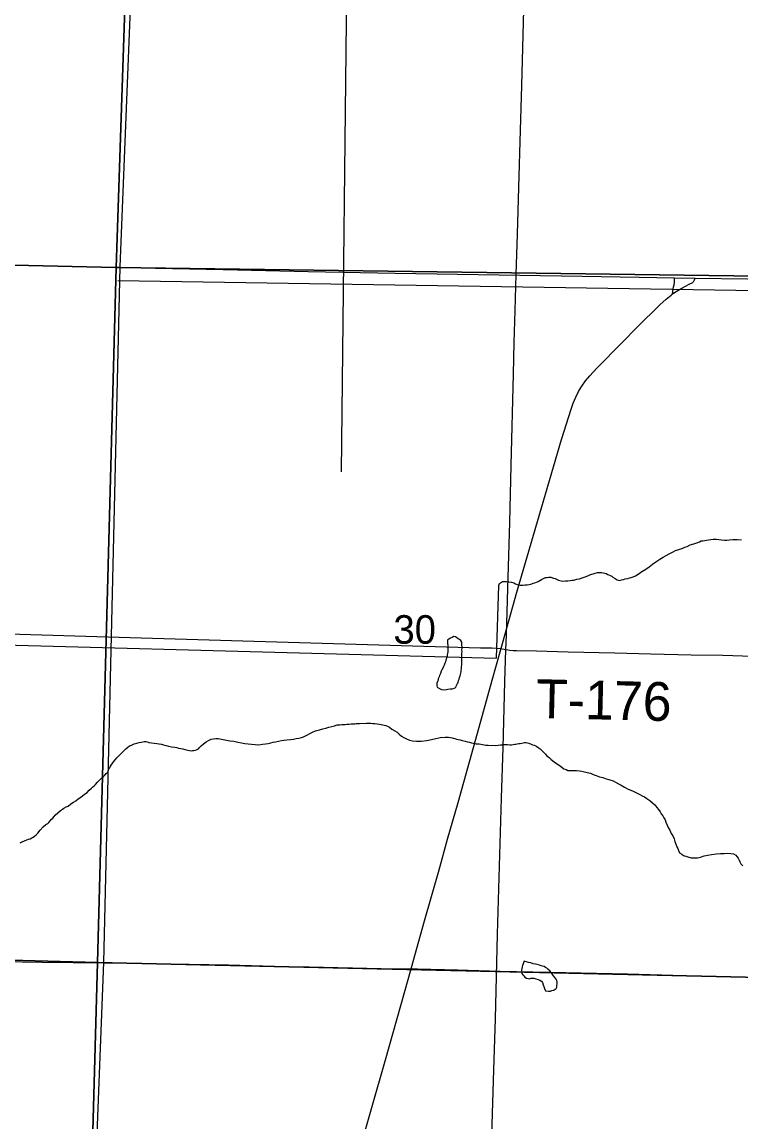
# Model space of a CAD drawing. Extents: x 2.4 to 73.1, y 4.5 to 25.6.
# Drawn here: x 42.928 to 43.455, y 18.998 to 19.804 of the extents above; entities that cross this region are included whole.
import ezdxf

# ---------------------------------------------------------------- set-up
doc = ezdxf.new("R2010")
doc.units = 0
for name, color, linetype in [('GM_X_County_Road', 7, 'Continuous'), ('GM_X_Interchange_Ramps', 7, 'Continuous'), ('GM_X_Minor_Lake', 7, 'Continuous'), ('GM_X_Minor_River', 7, 'Continuous'), ('GM_X_Section', 7, 'Continuous'), ('GM_X_Section_Text', 7, 'Continuous'), ('GM_X_State_Route', 7, 'Continuous'), ('GM_X_Township', 7, 'Continuous'), ('GM_X_Township_Road', 7, 'Continuous'), ('GM_X_Township_Road_Text', 7, 'Continuous'), ('GM_X_US_Route', 7, 'Continuous')]:
    doc.layers.add(name, color=color, linetype=linetype)

msp = doc.modelspace()

# ---------------------------------------------------------------- linework, layer by layer
at = {"layer": 'GM_X_County_Road'}
for points in [[(43.40471, 19.60436), (43.40482, 19.60628), (43.40508, 19.60799), (43.40543, 19.60958), (43.40575, 19.61111), (43.40596, 19.61267), (43.40609, 19.61463), (43.40619, 19.61625)], [(43.40471, 19.60436), (43.40736, 19.60623), (43.41138, 19.60865), (43.41691, 19.61154), (43.41938, 19.61279), (43.41981, 19.61316), (43.42016, 19.61367), (43.42063, 19.61482), (43.42112, 19.61602)], [(43.42112, 19.61602), (43.45959, 19.61543), (43.52426, 19.61436)], [(43.2132, 19.10983), (43.21595, 19.11947), (43.22303, 19.14492), (43.23365, 19.18229), (43.23996, 19.20473), (43.24755, 19.23166), (43.25179, 19.2466), (43.26313, 19.287), (43.27257, 19.32146), (43.27884, 19.34392), (43.2906, 19.38581), (43.30271, 19.42761), (43.32336, 19.49767), (43.33038, 19.51991), (43.3319, 19.52434), (43.33371, 19.52867), (43.33586, 19.53285), (43.33831, 19.53685), (43.34099, 19.54069), (43.34397, 19.54432), (43.34925, 19.55006), (43.36778, 19.56888), (43.37867, 19.57998), (43.3953, 19.59634), (43.3999, 19.60055), (43.40353, 19.60352), (43.40471, 19.60436)], [(42.78752, 19.35927), (42.78869, 19.35928), (43.01546, 19.35237), (43.264, 19.34511), (43.27224, 19.34504), (43.27563, 19.34483), (43.2786, 19.34447), (43.28265, 19.34389)], [(43.08667, 18.60991), (43.09064, 18.6272), (43.09516, 18.64689), (43.10835, 18.70445), (43.11657, 18.74083), (43.12364, 18.77105), (43.12708, 18.78619), (43.1342, 18.81804), (43.14179, 18.85138), (43.14875, 18.88008), (43.15466, 18.90263), (43.16116, 18.92664), (43.16794, 18.95056), (43.17389, 18.97149), (43.19435, 19.04322), (43.20832, 19.09256), (43.2132, 19.10983)]]:
    msp.add_lwpolyline(points, dxfattribs=at)
at = {"layer": 'GM_X_Interchange_Ramps'}
msp.add_lwpolyline([(42.92048, 18.61288), (42.95913, 18.61198), (42.96854, 18.61197), (42.98824, 19.11442), (43.00026, 19.6242), (43.02494, 20.24735)], dxfattribs=at)
at = {"layer": 'GM_X_Minor_Lake'}
for points in [[(43.23975, 19.3508), (43.24007, 19.34443), (43.24005, 19.34348), (43.24001, 19.34215), (43.2398, 19.34082), (43.23958, 19.33988), (43.23956, 19.33874), (43.23916, 19.3378), (43.23894, 19.33685), (43.23873, 19.33591), (43.23833, 19.33478), (43.23793, 19.33384), (43.23732, 19.33233), (43.23692, 19.33139), (43.23651, 19.33026), (43.23592, 19.32933), (43.23532, 19.32801), (43.23471, 19.32612), (43.23411, 19.32481), (43.23371, 19.32387), (43.2331, 19.32236), (43.23289, 19.32142), (43.23248, 19.32029), (43.23208, 19.31916), (43.23203, 19.31726), (43.23239, 19.31611), (43.23389, 19.31513), (43.23539, 19.31452), (43.23729, 19.31429), (43.23901, 19.31463), (43.24015, 19.3148), (43.24168, 19.31495), (43.24263, 19.31493), (43.24358, 19.31491), (43.24473, 19.31545), (43.24588, 19.316), (43.2461, 19.31694), (43.24709, 19.31882), (43.24768, 19.31975), (43.2479, 19.32108), (43.2485, 19.3222), (43.24871, 19.32334), (43.24912, 19.32447), (43.24933, 19.32541), (43.24955, 19.32655), (43.24976, 19.32749), (43.24997, 19.32863), (43.25019, 19.32957), (43.25022, 19.33109), (43.25025, 19.33261), (43.25028, 19.33356), (43.25031, 19.33508), (43.25037, 19.33792), (43.2504, 19.33887), (43.25042, 19.33982), (43.25044, 19.34096), (43.25048, 19.34229), (43.25031, 19.34343), (43.25053, 19.34476), (43.25055, 19.34571), (43.25039, 19.34704), (43.25041, 19.34799), (43.25025, 19.34913), (43.24971, 19.35047), (43.24859, 19.35126), (43.24765, 19.35166), (43.24653, 19.35263), (43.24559, 19.35304), (43.24445, 19.35325), (43.2433, 19.35271), (43.24195, 19.35217), (43.2408, 19.35144), (43.23984, 19.35089), (43.23975, 19.3508)], [(43.23975, 19.3508), (43.24007, 19.34443), (43.24005, 19.34348), (43.24001, 19.34215), (43.2398, 19.34082), (43.23958, 19.33988), (43.23956, 19.33874), (43.23916, 19.3378), (43.23894, 19.33685), (43.23873, 19.33591), (43.23833, 19.33478), (43.23793, 19.33384), (43.23732, 19.33233), (43.23692, 19.33139), (43.23651, 19.33026), (43.23592, 19.32933), (43.23532, 19.32801), (43.23471, 19.32612), (43.23411, 19.32481), (43.23371, 19.32387), (43.2331, 19.32236), (43.23289, 19.32142), (43.23248, 19.32029), (43.23208, 19.31916), (43.23203, 19.31726), (43.23239, 19.31611), (43.23389, 19.31513), (43.23539, 19.31452), (43.23729, 19.31429), (43.23901, 19.31463), (43.24015, 19.3148), (43.24168, 19.31495), (43.24263, 19.31493), (43.24358, 19.31491), (43.24473, 19.31545), (43.24588, 19.316), (43.2461, 19.31694)], [(43.2461, 19.31694), (43.24709, 19.31882), (43.24768, 19.31975), (43.2479, 19.32108), (43.2485, 19.3222), (43.24871, 19.32334), (43.24912, 19.32447), (43.24933, 19.32541), (43.24955, 19.32655), (43.24976, 19.32749), (43.24997, 19.32863), (43.25019, 19.32957), (43.25022, 19.33109), (43.25025, 19.33261), (43.25028, 19.33356), (43.25031, 19.33508), (43.25037, 19.33792), (43.2504, 19.33887), (43.25042, 19.33982), (43.25044, 19.34096), (43.25048, 19.34229), (43.25031, 19.34343), (43.25053, 19.34476), (43.25055, 19.34571), (43.25039, 19.34704), (43.25041, 19.34799), (43.25025, 19.34913), (43.24971, 19.35047), (43.24859, 19.35126), (43.24765, 19.35166), (43.24653, 19.35263), (43.24559, 19.35304), (43.24445, 19.35325), (43.2433, 19.35271), (43.24195, 19.35217), (43.2408, 19.35144), (43.23984, 19.35089), (43.23975, 19.3508)], [(43.29596, 19.11542), (43.29467, 19.11219), (43.29446, 19.11125), (43.29424, 19.11011), (43.29402, 19.10879), (43.29418, 19.10745), (43.29435, 19.1065), (43.2949, 19.10554), (43.29564, 19.10457), (43.29657, 19.1036), (43.29769, 19.10301), (43.29883, 19.10279), (43.29996, 19.10258), (43.30092, 19.10293), (43.30301, 19.10289), (43.30453, 19.10247), (43.30623, 19.10205), (43.30754, 19.10146), (43.30867, 19.10067), (43.30941, 19.0997), (43.30994, 19.09817), (43.31029, 19.09683), (43.31083, 19.0953), (43.31155, 19.09377), (43.31383, 19.09353), (43.31516, 19.0935), (43.31631, 19.09385), (43.31777, 19.0943)], [(43.31777, 19.0943), (43.31803, 19.09438), (43.31939, 19.09549), (43.31979, 19.09643), (43.32, 19.09756), (43.32021, 19.09851), (43.32025, 19.10003), (43.3199, 19.10136), (43.31935, 19.10233), (43.3188, 19.10329), (43.3175, 19.10465), (43.31659, 19.10619), (43.31511, 19.10812), (43.31343, 19.10968), (43.3125, 19.11027), (43.31156, 19.11086), (43.31062, 19.11145), (43.30949, 19.11186), (43.30835, 19.11207), (43.30722, 19.11248), (43.30552, 19.11289), (43.3042, 19.11312), (43.30249, 19.11353), (43.3008, 19.11414), (43.2991, 19.11456), (43.29596, 19.11542)]]:
    msp.add_lwpolyline(points, dxfattribs=at)
at = {"layer": 'GM_X_Minor_River'}
for points in [[(43.16221, 19.47411), (43.16638, 19.84852)], [(44.77523, 19.34174), (44.77748, 19.58625), (42.99849, 19.61388)], [(43.27742, 19.39061), (43.27784, 19.39231), (43.28015, 19.39377), (43.28148, 19.39374), (43.283, 19.39371), (43.28471, 19.39348), (43.28679, 19.39305), (43.2883, 19.39264), (43.28962, 19.39204), (43.29074, 19.39144), (43.29169, 19.39123), (43.29301, 19.39101), (43.29397, 19.39099), (43.2953, 19.39096), (43.29663, 19.39112), (43.29815, 19.39128), (43.29968, 19.39143), (43.30159, 19.39196), (43.30255, 19.39232), (43.30389, 19.39267), (43.30504, 19.39321), (43.3062, 19.39375), (43.30735, 19.39449), (43.3087, 19.39522), (43.31024, 19.39594), (43.31158, 19.39648), (43.31273, 19.39665), (43.31387, 19.39681), (43.31558, 19.39677), (43.31747, 19.39616), (43.3186, 19.39575), (43.31973, 19.39535), (43.32105, 19.39475), (43.32218, 19.39434), (43.32312, 19.39413), (43.32426, 19.39392), (43.32616, 19.39406), (43.32807, 19.39421), (43.32978, 19.39436), (43.33112, 19.39452), (43.33207, 19.39469), (43.33303, 19.39486), (43.33456, 19.39539), (43.33647, 19.39573), (43.33858, 19.39644), (43.34068, 19.39715), (43.3426, 19.39787), (43.34414, 19.39859), (43.34797, 19.39984), (43.34969, 19.40018), (43.3514, 19.40033), (43.35273, 19.4003), (43.35387, 19.40008), (43.355, 19.39987), (43.35614, 19.39946), (43.35726, 19.39887), (43.35858, 19.39827), (43.36008, 19.39747), (43.36102, 19.39688), (43.36271, 19.39589), (43.36402, 19.39492), (43.3661, 19.39449), (43.36725, 19.39484), (43.36878, 19.39519), (43.36992, 19.39554), (43.37183, 19.39588), (43.37317, 19.39623), (43.37432, 19.39658), (43.37585, 19.39712), (43.37758, 19.39784), (43.37951, 19.39912), (43.38221, 19.40096), (43.3851, 19.40261), (43.38762, 19.40445), (43.38994, 19.40629), (43.39245, 19.40814), (43.39535, 19.40997), (43.39766, 19.41144), (43.39997, 19.41271), (43.40228, 19.41399), (43.40459, 19.41508), (43.4069, 19.41636), (43.4092, 19.41706), (43.41073, 19.4176), (43.41226, 19.41813), (43.41361, 19.41886), (43.41533, 19.41939), (43.41745, 19.42048), (43.42032, 19.42118), (43.42243, 19.42208), (43.42435, 19.4228), (43.42569, 19.42334), (43.42683, 19.4235), (43.43103, 19.42416), (43.43256, 19.42451), (43.43427, 19.42466), (43.43674, 19.42461), (43.43864, 19.42437), (43.44054, 19.42414), (43.44262, 19.4239), (43.44433, 19.42386)], [(43.44433, 19.42386), (43.44624, 19.4242), (43.44891, 19.42433), (43.45195, 19.42445), (43.45518, 19.42419)], [(42.18451, 18.85987), (42.6347, 18.84675), (42.64317, 19.0456), (42.76264, 19.04082), (42.77044, 19.35115), (43.27583, 19.33747), (43.27742, 19.39061)], [(43.04449, 19.27137), (43.04601, 19.27095), (43.04752, 19.27054), (43.04884, 19.27032), (43.04979, 19.27011), (43.05092, 19.26989), (43.05206, 19.26968), (43.05301, 19.26984), (43.05415, 19.26982), (43.0553, 19.27017), (43.05645, 19.27053), (43.05741, 19.27107), (43.0582, 19.27201), (43.05937, 19.27331), (43.06111, 19.27479), (43.06305, 19.27626), (43.06478, 19.27717), (43.0667, 19.27808), (43.06861, 19.27842), (43.07013, 19.27857), (43.07203, 19.27853), (43.0779, 19.27745), (43.08055, 19.27701), (43.08339, 19.27656), (43.08623, 19.27593), (43.08888, 19.27549), (43.09153, 19.27505), (43.094, 19.2748), (43.09627, 19.27437), (43.09912, 19.27412), (43.10159, 19.27406), (43.10426, 19.27438), (43.10655, 19.27471), (43.10864, 19.27504), (43.11036, 19.27538), (43.11228, 19.27591), (43.114, 19.27625), (43.1161, 19.27677), (43.1182, 19.2771), (43.1201, 19.27744), (43.1222, 19.27758), (43.12506, 19.2779), (43.12716, 19.27823), (43.12907, 19.27857), (43.13098, 19.2789), (43.13289, 19.27943), (43.13442, 19.27978), (43.13576, 19.28051), (43.1373, 19.28123), (43.13904, 19.28233), (43.14096, 19.28324), (43.14326, 19.28413), (43.14613, 19.28502), (43.14862, 19.28572), (43.15072, 19.28624), (43.15302, 19.28695), (43.15512, 19.28747), (43.15704, 19.288), (43.15914, 19.28852), (43.16104, 19.28867), (43.16257, 19.28883), (43.16371, 19.2888), (43.16485, 19.28896), (43.16619, 19.28912), (43.1679, 19.28908), (43.16942, 19.28924), (43.17076, 19.2894), (43.1719, 19.28937), (43.17285, 19.28954), (43.17399, 19.28952), (43.17551, 19.28967), (43.18065, 19.28994), (43.18179, 19.28991), (43.18369, 19.28987), (43.18521, 19.28964), (43.18673, 19.28961), (43.18844, 19.28938), (43.18995, 19.28915), (43.19128, 19.28894), (43.19241, 19.28872), (43.19355, 19.2885), (43.19468, 19.2881), (43.19581, 19.28769), (43.19731, 19.2869), (43.19899, 19.28553), (43.20125, 19.28434), (43.20293, 19.28316), (43.20442, 19.2818), (43.2061, 19.28043), (43.20779, 19.27926), (43.20985, 19.27826), (43.21193, 19.27745), (43.2142, 19.27702), (43.21704, 19.27658), (43.22066, 19.27669), (43.22466, 19.27716), (43.23039, 19.27836), (43.23459, 19.27922), (43.23802, 19.27952), (43.24049, 19.27965), (43.24201, 19.27943)], [(42.92695, 19.20224), (42.92849, 19.20296), (42.93003, 19.20369), (42.93176, 19.20441), (42.93309, 19.20476), (42.93424, 19.20511), (42.9354, 19.20585), (42.93636, 19.2064), (42.93752, 19.20713), (42.93868, 19.20805), (42.93985, 19.20916), (42.94161, 19.2114), (42.94376, 19.21382), (42.9457, 19.21549), (42.94723, 19.21621), (42.94782, 19.21715), (42.9488, 19.21827), (42.94978, 19.21958), (42.95075, 19.22031), (42.95191, 19.22143), (42.95251, 19.22236), (42.95639, 19.22588), (42.95793, 19.2268), (42.9589, 19.22754), (42.96063, 19.22844), (42.96197, 19.22899), (42.9641, 19.23084), (42.96603, 19.23193), (42.96777, 19.23303), (42.96951, 19.23432), (42.97125, 19.23561), (42.97279, 19.23672), (42.97377, 19.23764), (42.97473, 19.23819), (42.97589, 19.23912), (42.97745, 19.24079), (42.9788, 19.2419), (42.97997, 19.24301), (42.98113, 19.24393), (42.9821, 19.24486), (42.98347, 19.24654), (42.98503, 19.24802), (42.98639, 19.24951), (42.98775, 19.25062), (42.98891, 19.25173), (42.98989, 19.25285), (42.99086, 19.25359), (42.99126, 19.25472), (42.99167, 19.25585), (42.99227, 19.25698), (42.99286, 19.25791), (42.99364, 19.25903), (42.99482, 19.26072), (42.9956, 19.26165), (42.99659, 19.26296), (42.99776, 19.26445), (42.99873, 19.26538), (42.99971, 19.26649), (43.00127, 19.26817), (43.00437, 19.27113), (43.00573, 19.27224), (43.00708, 19.27316), (43.00843, 19.2737), (43.01035, 19.27461), (43.01226, 19.27513), (43.01398, 19.27567), (43.01551, 19.27601), (43.01685, 19.27617), (43.0178, 19.27634), (43.01894, 19.27631), (43.01989, 19.2761), (43.02121, 19.27569), (43.0231, 19.27546), (43.025, 19.27523), (43.0269, 19.27499), (43.0286, 19.27476), (43.0303, 19.27435), (43.03182, 19.27393), (43.03371, 19.27351), (43.0356, 19.27309), (43.03767, 19.27247), (43.04014, 19.27222), (43.04166, 19.272), (43.04298, 19.27159), (43.04449, 19.27137)], [(43.24201, 19.27943), (43.24315, 19.27921), (43.24409, 19.27881), (43.24522, 19.2786), (43.24635, 19.27819), (43.24768, 19.27797), (43.24919, 19.27756), (43.2507, 19.27714), (43.25278, 19.27672), (43.25448, 19.27611), (43.256, 19.27588), (43.25732, 19.27548), (43.25864, 19.27526), (43.25978, 19.27485), (43.26092, 19.27482), (43.26205, 19.27461), (43.263, 19.27459), (43.26414, 19.27437), (43.26546, 19.27415), (43.26792, 19.27372), (43.26964, 19.27368), (43.27514, 19.27355), (43.27705, 19.2737), (43.27857, 19.27385), (43.27991, 19.27401), (43.28086, 19.27418), (43.28181, 19.27416), (43.28276, 19.27414), (43.2839, 19.27411), (43.28561, 19.27408), (43.28675, 19.27405), (43.2879, 19.27421), (43.28904, 19.27438), (43.29, 19.27455), (43.29095, 19.27471), (43.2921, 19.27488), (43.29305, 19.27505), (43.29419, 19.27521), (43.29534, 19.27537), (43.2963, 19.27573), (43.29744, 19.27571), (43.29933, 19.27528), (43.30102, 19.27449), (43.30215, 19.27408), (43.30328, 19.27368), (43.30442, 19.27327), (43.30535, 19.27268), (43.30629, 19.2719), (43.3076, 19.27111), (43.30908, 19.26956), (43.31039, 19.26839), (43.3115, 19.26703), (43.31243, 19.26625), (43.31336, 19.26547), (43.31448, 19.2645), (43.31579, 19.26333), (43.31803, 19.26157), (43.31971, 19.2602), (43.32158, 19.25902), (43.32345, 19.25765), (43.32514, 19.25647), (43.32664, 19.25587), (43.32796, 19.25526), (43.3291, 19.25524), (43.33271, 19.25516), (43.33423, 19.25512), (43.33651, 19.25488), (43.33821, 19.25465), (43.34029, 19.25423), (43.34218, 19.2538), (43.34445, 19.25318), (43.34652, 19.25219), (43.34878, 19.25138), (43.35105, 19.25056), (43.3535, 19.24994), (43.35596, 19.24912), (43.35803, 19.24851), (43.36105, 19.24749), (43.36293, 19.2465), (43.365, 19.2455), (43.36706, 19.24431), (43.3695, 19.24293), (43.37213, 19.24154), (43.37533, 19.24014), (43.37815, 19.23875), (43.3806, 19.23755), (43.38248, 19.23656), (43.38417, 19.23576), (43.38585, 19.23458), (43.3881, 19.2332), (43.38996, 19.23145), (43.39164, 19.22989), (43.39312, 19.22815), (43.39442, 19.2266), (43.39552, 19.22487), (43.39643, 19.22333), (43.39754, 19.22197), (43.39827, 19.22044), (43.39918, 19.2189), (43.39971, 19.21718), (43.40081, 19.21506)], [(43.40081, 19.21506), (43.40153, 19.21334), (43.40262, 19.21141), (43.40371, 19.20911), (43.40481, 19.20719), (43.40571, 19.20508), (43.40643, 19.20316), (43.40715, 19.20125), (43.40767, 19.19933), (43.4084, 19.19799), (43.40894, 19.19646), (43.40985, 19.19492), (43.41135, 19.19393), (43.41266, 19.19295), (43.41832, 19.19112), (43.4206, 19.19106), (43.42289, 19.1912), (43.42518, 19.19172), (43.42786, 19.19261), (43.43053, 19.19312), (43.43321, 19.19363), (43.43683, 19.19412), (43.43969, 19.19443), (43.44235, 19.19437), (43.44501, 19.1945), (43.44729, 19.19426), (43.44938, 19.19402), (43.45088, 19.19323), (43.4518, 19.19207), (43.45273, 19.19091), (43.45346, 19.18956), (43.454, 19.18822), (43.45454, 19.18688), (43.45621, 19.18532)]]:
    msp.add_lwpolyline(points, dxfattribs=at)
at = {"layer": 'GM_X_Section'}
for points in [[(43.01383, 20.12162), (42.99732, 19.62378), (42.49387, 19.6353), (42.51126, 20.13047)], [(43.01389, 20.12428), (43.53362, 20.112), (43.52171, 19.61671), (42.99732, 19.62378), (43.01383, 20.12162)], [(42.49387, 19.6353), (42.99732, 19.62378), (42.98358, 19.11451), (42.48207, 19.12787)], [(43.52171, 19.61671), (43.51203, 19.10261), (42.98358, 19.11451), (42.99732, 19.62378)], [(42.48207, 19.12787), (42.98358, 19.11451), (42.96961, 18.61131), (42.46769, 18.62316)], [(42.98358, 19.11451), (43.51203, 19.10261), (43.50379, 18.60175), (43.46912, 18.60216), (42.96961, 18.61131)]]:
    msp.add_lwpolyline(points, close=True, dxfattribs=at)
at = {"layer": 'GM_X_State_Route'}
for points in [[(43.28265, 19.34389), (43.28304, 19.35443), (43.28405, 19.38861), (43.28548, 19.43678), (43.2865, 19.47875), (43.28822, 19.54557), (43.28877, 19.56889), (43.28949, 19.59219), (43.29022, 19.61861), (43.2911, 19.64813), (43.29202, 19.68232), (43.29322, 19.72428), (43.29417, 19.75691), (43.29576, 19.81286), (43.29631, 19.82764), (43.29683, 19.84194), (43.29715, 19.85263)], [(42.7476, 19.62889), (42.77417, 19.62874), (42.8006, 19.62819), (42.83945, 19.62724), (42.86742, 19.62665), (42.94824, 19.62506), (42.99176, 19.62412), (43.00038, 19.62392)], [(43.00038, 19.62392), (43.02595, 19.62335), (43.07568, 19.6223), (43.13785, 19.6208), (43.20158, 19.61968), (43.33835, 19.6173), (43.38032, 19.61665), (43.40619, 19.61625), (43.42112, 19.61602)], [(43.42112, 19.61602), (43.45959, 19.61543), (43.52426, 19.61436)], [(43.26839, 18.84066), (43.26861, 18.8525), (43.26992, 18.90223), (43.27065, 18.92242), (43.27236, 18.9877), (43.27378, 19.03586), (43.27489, 19.07316), (43.27572, 19.10423), (43.27654, 19.13532), (43.27944, 19.23477), (43.28056, 19.27207), (43.28191, 19.32024), (43.28265, 19.34389)]]:
    msp.add_lwpolyline(points, dxfattribs=at)
at = {"layer": 'GM_X_Township'}
msp.add_lwpolyline([(42.96854, 18.61197), (42.98824, 19.11442), (43.00026, 19.6242), (43.02494, 20.24735)], dxfattribs=at)
at = {"layer": 'GM_X_Township_Road'}
for points in [[(43.28265, 19.34389), (43.28547, 19.34339), (43.28785, 19.34317), (43.29031, 19.34304), (43.30506, 19.34276), (43.3283, 19.34205), (43.36239, 19.34135), (43.38873, 19.34072), (43.41818, 19.33998), (43.44142, 19.33959), (43.46311, 19.33899), (43.49256, 19.33849), (43.53791, 19.33789), (43.53839, 19.33789)], [(42.73309, 19.12015), (42.73591, 19.11964), (42.7383, 19.11943), (42.74076, 19.11929), (42.75551, 19.11902), (42.77874, 19.1183), (42.81284, 19.11761), (42.83918, 19.11698), (42.86862, 19.11624), (42.89186, 19.11585), (42.91356, 19.11525), (42.943, 19.11474), (42.98835, 19.11415), (42.98883, 19.11415)], [(42.98883, 19.11415), (42.99557, 19.11416), (43.02199, 19.11381), (43.0795, 19.11279), (43.12145, 19.1116), (43.13855, 19.11129), (43.19139, 19.11011), (43.2132, 19.10983)], [(43.2132, 19.10983), (43.21781, 19.10977), (43.24734, 19.10899), (43.26287, 19.10849), (43.27842, 19.10823), (43.32659, 19.10715), (43.37166, 19.10621), (43.42139, 19.10478), (43.45713, 19.1039), (43.50531, 19.10281), (43.51441, 19.10259)]]:
    msp.add_lwpolyline(points, dxfattribs=at)
at = {"layer": 'GM_X_US_Route'}
for points in [[(43.28265, 19.34389), (43.28304, 19.35443), (43.28405, 19.38861), (43.28548, 19.43678), (43.2865, 19.47875), (43.28822, 19.54557), (43.28877, 19.56889), (43.28949, 19.59219), (43.29022, 19.61861), (43.2911, 19.64813), (43.29202, 19.68232), (43.29322, 19.72428), (43.29417, 19.75691), (43.29576, 19.81286), (43.29631, 19.82764), (43.29683, 19.84194), (43.29715, 19.85263)], [(43.26839, 18.84066), (43.26861, 18.8525), (43.26992, 18.90223), (43.27065, 18.92242), (43.27236, 18.9877), (43.27378, 19.03586), (43.27489, 19.07316), (43.27572, 19.10423), (43.27654, 19.13532), (43.27944, 19.23477), (43.28056, 19.27207), (43.28191, 19.32024), (43.28265, 19.34389)]]:
    msp.add_lwpolyline(points, dxfattribs=at)

# ---------------------------------------------------------------- texts
at = {"layer": 'GM_X_Section_Text'}
msp.add_text('30', height=0.020928, rotation=0.00001, dxfattribs=at).set_placement((43.20027, 19.34804))
at = {"layer": 'GM_X_Township_Road_Text'}
msp.add_text('T-176', height=0.028409, rotation=358.60435, dxfattribs=at).set_placement((43.30442, 19.29371))

doc.saveas('drawing.dxf')
